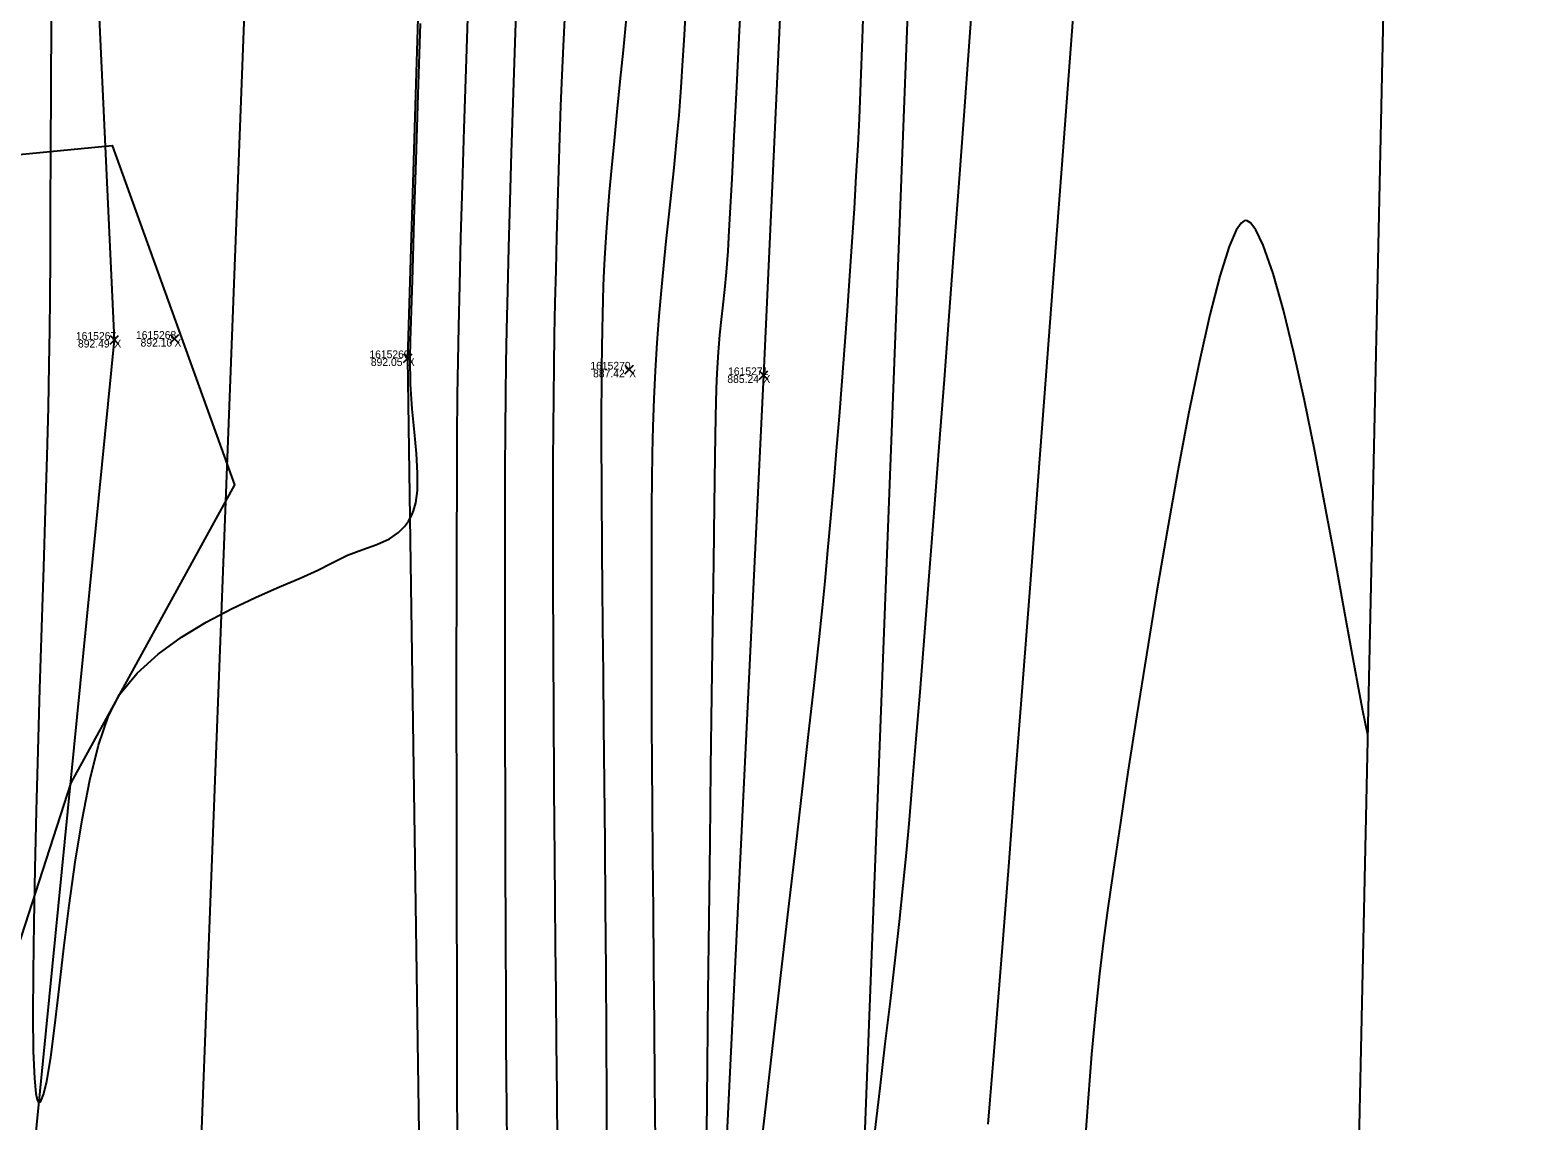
# Model space of a CAD drawing. Extents: x 1957117 to 1971063, y 701601 to 715861.
# Drawn here: x 1962709.8 to 1962778, y 702519.1 to 702568.4 of the extents above; entities that cross this region are included whole.
import ezdxf

# ---------------------------------------------------------------- set-up
doc = ezdxf.new("R2010")
doc.units = 0
for name, color, linetype in [('AP_X_Lights', 7, 'Continuous'), ('DT_X_Break_Line', 7, 'Continuous'), ('DT_X_Contour_Major', 7, 'Continuous'), ('DT_X_Contour_Minor', 7, 'Continuous'), ('DT_X_TIN_Hull', 7, 'Continuous'), ('GE_X_CL_20', 7, 'Continuous'), ('PV_P_Shoulder', 7, 'Continuous'), ('RS_Raster1', 7, 'Continuous'), ('RW_X_Esmt_RR', 7, 'Continuous'), ('SC_Scratch1', 7, 'Continuous'), ('VG_X_Tree_Line_Rt', 7, 'Continuous')]:
    doc.layers.add(name, color=color, linetype=linetype)

msp = doc.modelspace()

# ---------------------------------------------------------------- linework, layer by layer
at = {"layer": 'AP_X_Lights'}
for p, q in [((1962713.452, 702554.233), (1962713.84, 702554.623)), ((1962713.452, 702554.623), (1962713.84, 702554.233)), ((1962716.171, 702554.276), (1962716.559, 702554.666)), ((1962716.171, 702554.666), (1962716.559, 702554.276)), ((1962726.729, 702553.401), (1962727.117, 702553.791)), ((1962726.729, 702553.791), (1962727.117, 702553.401)), ((1962736.743, 702552.885), (1962737.131, 702553.275)), ((1962736.743, 702553.275), (1962737.131, 702552.885)), ((1962742.814, 702552.634), (1962743.202, 702553.024)), ((1962742.814, 702553.024), (1962743.202, 702552.634))]:
    msp.add_line(p, q, dxfattribs=at)
at = {"layer": 'DT_X_Break_Line'}
for points in [[(1962712.212, 702702.955), (1962716.271, 702654.75), (1962711.053, 702609.737), (1962713.646, 702554.428), (1962708.781, 702505.283), (1962707.233, 702455.469), (1962704.944, 702406.927), (1962695.192, 702355.079), (1962699.519, 702306.049), (1962692.358, 702256.103), (1962693.103, 702205.318), (1962697.09, 702154.707), (1962695.369, 702143.214), (1962687.557, 702105.709), (1962680.996, 702055.861)], [(1962752.132, 702702.919), (1962747.065, 702649.147), (1962745.48, 702606.97), (1962743.008, 702552.829), (1962740.623, 702503.302), (1962740.641, 702452.933), (1962736.982, 702403.388), (1962741.529, 702352.919), (1962733.397, 702302.963), (1962742.046, 702251.987), (1962742.053, 702202.145), (1962741.582, 702152.179), (1962738.197, 702102.408), (1962725.619, 702053.061)], [(1962713.582, 702053.996), (1962711.466, 702104.13), (1962714.937, 702203.608), (1962720.713, 702253.951), (1962719.889, 702303.145), (1962721.566, 702358.521), (1962719.193, 702407.367), (1962722.415, 702453.828), (1962727.642, 702504.653), (1962726.923, 702553.596), (1962728.43, 702603.611), (1962735.623, 702653.941), (1962730.179, 702698.673)]]:
    msp.add_lwpolyline(points, dxfattribs=at)
at = {"layer": 'DT_X_Contour_Major'}
msp.add_lwpolyline([(1962731.817, 702569.658), (1962731.743, 702567.418), (1962731.67, 702565.15), (1962731.601, 702562.896), (1962731.537, 702560.701), (1962731.48, 702558.606), (1962731.43, 702556.657), (1962731.39, 702554.896), (1962731.361, 702553.367), (1962731.341, 702551.95), (1962731.327, 702550.34), (1962731.316, 702548.567), (1962731.309, 702546.66), (1962731.305, 702544.648), (1962731.304, 702542.561), (1962731.306, 702540.427), (1962731.309, 702538.277), (1962731.314, 702536.139), (1962731.319, 702534.043), (1962731.326, 702532.018), (1962731.333, 702530.094), (1962731.339, 702528.299), (1962731.345, 702526.664), (1962731.35, 702525.217), (1962731.353, 702523.988), (1962731.359, 702522.588), (1962731.371, 702521.129), (1962731.388, 702519.622), (1962731.406, 702518.077)], dxfattribs=at)
msp.add_lwpolyline([(1962731.817, 702569.658), (1962731.743, 702567.418), (1962731.67, 702565.15), (1962731.601, 702562.896), (1962731.537, 702560.701), (1962731.48, 702558.606), (1962731.43, 702556.657), (1962731.39, 702554.896), (1962731.361, 702553.367), (1962731.341, 702551.95), (1962731.327, 702550.34), (1962731.316, 702548.567), (1962731.309, 702546.66), (1962731.305, 702544.648), (1962731.304, 702542.561), (1962731.306, 702540.427), (1962731.309, 702538.277), (1962731.314, 702536.139), (1962731.319, 702534.043), (1962731.326, 702532.018), (1962731.333, 702530.094), (1962731.339, 702528.299), (1962731.345, 702526.664), (1962731.35, 702525.217), (1962731.353, 702523.988), (1962731.359, 702522.588), (1962731.371, 702521.129), (1962731.388, 702519.622), (1962731.406, 702518.077)], dxfattribs=at)
at = {"layer": 'DT_X_Contour_Minor'}
for points in [[(1962742.057, 702571.174), (1962741.917, 702568.403), (1962741.789, 702565.868), (1962741.675, 702563.618), (1962741.576, 702561.702), (1962741.496, 702560.168), (1962741.435, 702559.065), (1962741.397, 702558.441), (1962741.321, 702557.491), (1962741.243, 702556.702), (1962741.167, 702556.009), (1962741.092, 702555.349), (1962741.021, 702554.657), (1962740.956, 702553.867), (1962740.897, 702552.916), (1962740.875, 702552.218), (1962740.847, 702550.946), (1962740.816, 702549.168), (1962740.781, 702546.951), (1962740.744, 702544.365), (1962740.704, 702541.477), (1962740.664, 702538.355), (1962740.622, 702535.068), (1962740.581, 702531.684), (1962740.54, 702528.271), (1962740.5, 702524.898), (1962740.463, 702521.631), (1962740.428, 702518.54)], [(1962742.057, 702571.174), (1962741.917, 702568.403), (1962741.789, 702565.868), (1962741.675, 702563.618), (1962741.576, 702561.702), (1962741.496, 702560.168), (1962741.435, 702559.065), (1962741.397, 702558.441), (1962741.321, 702557.491), (1962741.243, 702556.702), (1962741.167, 702556.009), (1962741.092, 702555.349), (1962741.021, 702554.657), (1962740.956, 702553.867), (1962740.897, 702552.916), (1962740.875, 702552.218), (1962740.847, 702550.946), (1962740.816, 702549.168), (1962740.781, 702546.951), (1962740.744, 702544.365), (1962740.704, 702541.477), (1962740.664, 702538.355), (1962740.622, 702535.068), (1962740.581, 702531.684), (1962740.54, 702528.271), (1962740.5, 702524.898), (1962740.463, 702521.631), (1962740.428, 702518.54)], [(1962757.183, 702571.418), (1962756.852, 702566.987), (1962756.505, 702562.36), (1962756.147, 702557.611), (1962755.785, 702552.818), (1962755.424, 702548.054), (1962755.07, 702543.395), (1962754.728, 702538.917), (1962754.404, 702534.694), (1962754.104, 702530.803), (1962753.833, 702527.317), (1962753.597, 702524.314), (1962753.402, 702521.867), (1962753.254, 702520.053), (1962753.158, 702518.947)], [(1962757.183, 702571.418), (1962756.852, 702566.987), (1962756.505, 702562.36), (1962756.147, 702557.611), (1962755.785, 702552.818), (1962755.424, 702548.054), (1962755.07, 702543.395), (1962754.728, 702538.917), (1962754.404, 702534.694), (1962754.104, 702530.803), (1962753.833, 702527.317), (1962753.597, 702524.314), (1962753.402, 702521.867), (1962753.254, 702520.053), (1962753.158, 702518.947)], [(1962739.512, 702569.922), (1962739.419, 702568.21), (1962739.339, 702566.833), (1962739.274, 702565.835), (1962739.176, 702564.57), (1962739.069, 702563.365), (1962738.956, 702562.208), (1962738.838, 702561.085), (1962738.719, 702559.982), (1962738.601, 702558.886), (1962738.487, 702557.783), (1962738.379, 702556.66), (1962738.279, 702555.502), (1962738.191, 702554.297), (1962738.116, 702553.031), (1962738.057, 702551.751), (1962738.013, 702550.508), (1962737.981, 702549.293), (1962737.96, 702548.097), (1962737.948, 702546.911), (1962737.942, 702545.726), (1962737.941, 702544.533), (1962737.943, 702543.324), (1962737.945, 702542.089), (1962737.945, 702540.82), (1962737.942, 702539.507), (1962737.942, 702538.445), (1962737.948, 702537.022), (1962737.96, 702535.282), (1962737.976, 702533.273), (1962737.995, 702531.039), (1962738.017, 702528.628), (1962738.04, 702526.086), (1962738.063, 702523.458), (1962738.085, 702520.79), (1962738.106, 702518.13)], [(1962739.512, 702569.922), (1962739.419, 702568.21), (1962739.339, 702566.833), (1962739.274, 702565.835), (1962739.176, 702564.57), (1962739.069, 702563.365), (1962738.956, 702562.208), (1962738.838, 702561.085), (1962738.719, 702559.982), (1962738.601, 702558.886), (1962738.487, 702557.783), (1962738.379, 702556.66), (1962738.279, 702555.502), (1962738.191, 702554.297), (1962738.116, 702553.031), (1962738.057, 702551.751), (1962738.013, 702550.508), (1962737.981, 702549.293), (1962737.96, 702548.097), (1962737.948, 702546.911), (1962737.942, 702545.726), (1962737.941, 702544.533), (1962737.943, 702543.324), (1962737.945, 702542.089), (1962737.945, 702540.82), (1962737.942, 702539.507), (1962737.942, 702538.445), (1962737.948, 702537.022), (1962737.96, 702535.282), (1962737.976, 702533.273), (1962737.995, 702531.039), (1962738.017, 702528.628), (1962738.04, 702526.086), (1962738.063, 702523.458), (1962738.085, 702520.79), (1962738.106, 702518.13)], [(1962742.82, 702517.163), (1962743.147, 702519.997), (1962743.482, 702522.896), (1962743.818, 702525.808), (1962744.15, 702528.682), (1962744.47, 702531.469), (1962744.773, 702534.117), (1962745.052, 702536.576), (1962745.3, 702538.795), (1962745.512, 702540.724), (1962745.681, 702542.312), (1962745.8, 702543.508), (1962745.929, 702544.904), (1962746.059, 702546.359), (1962746.19, 702547.864), (1962746.319, 702549.406), (1962746.447, 702550.977), (1962746.573, 702552.564), (1962746.694, 702554.156), (1962746.811, 702555.743), (1962746.922, 702557.315), (1962747.027, 702558.86), (1962747.124, 702560.367), (1962747.212, 702561.825), (1962747.291, 702563.224), (1962747.348, 702564.434), (1962747.415, 702566.055), (1962747.488, 702568.035), (1962747.568, 702570.322)], [(1962742.82, 702517.163), (1962743.147, 702519.997), (1962743.482, 702522.896), (1962743.818, 702525.808), (1962744.15, 702528.682), (1962744.47, 702531.469), (1962744.773, 702534.117), (1962745.052, 702536.576), (1962745.3, 702538.795), (1962745.512, 702540.724), (1962745.681, 702542.312), (1962745.8, 702543.508), (1962745.929, 702544.904), (1962746.059, 702546.359), (1962746.19, 702547.864), (1962746.319, 702549.406), (1962746.447, 702550.977), (1962746.573, 702552.564), (1962746.694, 702554.156), (1962746.811, 702555.743), (1962746.922, 702557.315), (1962747.027, 702558.86), (1962747.124, 702560.367), (1962747.212, 702561.825), (1962747.291, 702563.224), (1962747.348, 702564.434), (1962747.415, 702566.055), (1962747.488, 702568.035), (1962747.568, 702570.322)], [(1962729.168, 702518.361), (1962729.161, 702520.593), (1962729.154, 702523.057), (1962729.148, 702525.704), (1962729.142, 702528.489), (1962729.137, 702531.364), (1962729.133, 702534.281), (1962729.131, 702537.193), (1962729.131, 702540.053), (1962729.134, 702542.815), (1962729.139, 702545.429), (1962729.148, 702547.85), (1962729.16, 702550.031), (1962729.176, 702551.922), (1962729.196, 702553.479), (1962729.226, 702555.029), (1962729.271, 702556.902), (1962729.328, 702559.05), (1962729.396, 702561.425), (1962729.473, 702563.979), (1962729.557, 702566.664), (1962729.646, 702569.432)], [(1962729.168, 702518.361), (1962729.161, 702520.593), (1962729.154, 702523.057), (1962729.148, 702525.704), (1962729.142, 702528.489), (1962729.137, 702531.364), (1962729.133, 702534.281), (1962729.131, 702537.193), (1962729.131, 702540.053), (1962729.134, 702542.815), (1962729.139, 702545.429), (1962729.148, 702547.85), (1962729.16, 702550.031), (1962729.176, 702551.922), (1962729.196, 702553.479), (1962729.226, 702555.029), (1962729.271, 702556.902), (1962729.328, 702559.05), (1962729.396, 702561.425), (1962729.473, 702563.979), (1962729.557, 702566.664), (1962729.646, 702569.432)], [(1962748.042, 702518.556), (1962748.286, 702520.585), (1962748.523, 702522.579), (1962748.751, 702524.516), (1962748.965, 702526.373), (1962749.16, 702528.125), (1962749.333, 702529.751), (1962749.479, 702531.227), (1962749.596, 702532.528), (1962749.74, 702534.202), (1962749.907, 702536.203), (1962750.093, 702538.488), (1962750.296, 702541.014), (1962750.511, 702543.735), (1962750.736, 702546.609), (1962750.966, 702549.591), (1962751.199, 702552.636), (1962751.432, 702555.701), (1962751.66, 702558.743), (1962751.881, 702561.716), (1962752.091, 702564.577), (1962752.287, 702567.281), (1962752.465, 702569.786)], [(1962748.042, 702518.556), (1962748.286, 702520.585), (1962748.523, 702522.579), (1962748.751, 702524.516), (1962748.965, 702526.373), (1962749.16, 702528.125), (1962749.333, 702529.751), (1962749.479, 702531.227), (1962749.596, 702532.528), (1962749.74, 702534.202), (1962749.907, 702536.203), (1962750.093, 702538.488), (1962750.296, 702541.014), (1962750.511, 702543.735), (1962750.736, 702546.609), (1962750.966, 702549.591), (1962751.199, 702552.636), (1962751.432, 702555.701), (1962751.66, 702558.743), (1962751.881, 702561.716), (1962752.091, 702564.577), (1962752.287, 702567.281), (1962752.465, 702569.786)], [(1962710.785, 702568.891), (1962710.772, 702565.817), (1962710.76, 702562.966), (1962710.747, 702560.393), (1962710.736, 702558.15), (1962710.724, 702556.293), (1962710.713, 702554.874), (1962710.69, 702553.294), (1962710.646, 702551.375), (1962710.587, 702549.171), (1962710.515, 702546.74), (1962710.435, 702544.137), (1962710.351, 702541.418), (1962710.266, 702538.64), (1962710.185, 702535.859), (1962710.11, 702533.13), (1962710.047, 702530.511), (1962709.998, 702528.057), (1962709.968, 702525.824), (1962709.961, 702523.868), (1962709.979, 702522.246), (1962710.028, 702521.014), (1962710.092, 702520.346), (1962710.155, 702520.05), (1962710.205, 702519.957), (1962710.232, 702519.943), (1962710.269, 702519.95), (1962710.341, 702520.026), (1962710.448, 702520.288), (1962710.589, 702520.888), (1962710.767, 702521.988), (1962710.952, 702523.408), (1962711.15, 702525.074), (1962711.367, 702526.912), (1962711.608, 702528.848), (1962711.879, 702530.808), (1962712.186, 702532.719), (1962712.534, 702534.506), (1962712.93, 702536.097), (1962713.378, 702537.416), (1962713.886, 702538.39), (1962714.677, 702539.349), (1962715.623, 702540.209), (1962716.679, 702540.976), (1962717.8, 702541.657), (1962718.943, 702542.259), (1962720.063, 702542.787), (1962721.116, 702543.25), (1962722.059, 702543.653), (1962722.846, 702544.002), (1962723.434, 702544.305), (1962724.193, 702544.688), (1962724.891, 702544.949), (1962725.525, 702545.167), (1962726.093, 702545.422), (1962726.5, 702545.705), (1962726.777, 702545.99), (1962726.948, 702546.224), (1962727.029, 702546.356), (1962727.086, 702546.461), (1962727.182, 702546.686), (1962727.286, 702547.058), (1962727.359, 702547.614), (1962727.367, 702548.402), (1962727.31, 702549.284), (1962727.218, 702550.253), (1962727.121, 702551.299), (1962727.049, 702552.414), (1962727.031, 702553.59), (1962727.05, 702554.378), (1962727.089, 702555.734), (1962727.145, 702557.592), (1962727.217, 702559.888), (1962727.302, 702562.554), (1962727.398, 702565.526), (1962727.502, 702568.738)], [(1962710.785, 702568.891), (1962710.772, 702565.817), (1962710.76, 702562.966), (1962710.747, 702560.393), (1962710.736, 702558.15), (1962710.724, 702556.293), (1962710.713, 702554.874), (1962710.69, 702553.294), (1962710.646, 702551.375), (1962710.587, 702549.171), (1962710.515, 702546.74), (1962710.435, 702544.137), (1962710.351, 702541.418), (1962710.266, 702538.64), (1962710.185, 702535.859), (1962710.11, 702533.13), (1962710.047, 702530.511), (1962709.998, 702528.057), (1962709.968, 702525.824), (1962709.961, 702523.868), (1962709.979, 702522.246), (1962710.028, 702521.014), (1962710.092, 702520.346), (1962710.155, 702520.05), (1962710.205, 702519.957), (1962710.232, 702519.943), (1962710.269, 702519.95), (1962710.341, 702520.026), (1962710.448, 702520.288), (1962710.589, 702520.888), (1962710.767, 702521.988), (1962710.952, 702523.408), (1962711.15, 702525.074), (1962711.367, 702526.912), (1962711.608, 702528.848), (1962711.879, 702530.808), (1962712.186, 702532.719), (1962712.534, 702534.506), (1962712.93, 702536.097), (1962713.378, 702537.416), (1962713.886, 702538.39), (1962714.677, 702539.349), (1962715.623, 702540.209), (1962716.679, 702540.976), (1962717.8, 702541.657), (1962718.943, 702542.259), (1962720.063, 702542.787), (1962721.116, 702543.25), (1962722.059, 702543.653), (1962722.846, 702544.002), (1962723.434, 702544.305), (1962724.193, 702544.688), (1962724.891, 702544.949), (1962725.525, 702545.167), (1962726.093, 702545.422), (1962726.5, 702545.705), (1962726.777, 702545.99), (1962726.948, 702546.224), (1962727.029, 702546.356), (1962727.086, 702546.461), (1962727.182, 702546.686), (1962727.286, 702547.058), (1962727.359, 702547.614), (1962727.367, 702548.402), (1962727.31, 702549.284), (1962727.218, 702550.253), (1962727.121, 702551.299), (1962727.049, 702552.414), (1962727.031, 702553.59), (1962727.05, 702554.378), (1962727.089, 702555.734), (1962727.145, 702557.592), (1962727.217, 702559.888), (1962727.302, 702562.554), (1962727.398, 702565.526), (1962727.502, 702568.738)], [(1962734.01, 702568.942), (1962733.948, 702567.709), (1962733.89, 702566.393), (1962733.834, 702565.008), (1962733.783, 702563.571), (1962733.734, 702562.095), (1962733.69, 702560.595), (1962733.649, 702559.086), (1962733.612, 702557.583), (1962733.579, 702556.1), (1962733.55, 702554.653), (1962733.525, 702553.256), (1962733.506, 702551.861), (1962733.493, 702550.418), (1962733.485, 702548.935), (1962733.481, 702547.421), (1962733.482, 702545.886), (1962733.485, 702544.338), (1962733.49, 702542.785), (1962733.496, 702541.238), (1962733.504, 702539.706), (1962733.51, 702538.196), (1962733.516, 702536.718), (1962733.521, 702535.281), (1962733.526, 702534.081), (1962733.538, 702532.621), (1962733.553, 702530.936), (1962733.573, 702529.06), (1962733.595, 702527.028), (1962733.617, 702524.872), (1962733.64, 702522.627), (1962733.662, 702520.327), (1962733.682, 702518.006)], [(1962734.01, 702568.942), (1962733.948, 702567.709), (1962733.89, 702566.393), (1962733.834, 702565.008), (1962733.783, 702563.571), (1962733.734, 702562.095), (1962733.69, 702560.595), (1962733.649, 702559.086), (1962733.612, 702557.583), (1962733.579, 702556.1), (1962733.55, 702554.653), (1962733.525, 702553.256), (1962733.506, 702551.861), (1962733.493, 702550.418), (1962733.485, 702548.935), (1962733.481, 702547.421), (1962733.482, 702545.886), (1962733.485, 702544.338), (1962733.49, 702542.785), (1962733.496, 702541.238), (1962733.504, 702539.706), (1962733.51, 702538.196), (1962733.516, 702536.718), (1962733.521, 702535.281), (1962733.526, 702534.081), (1962733.538, 702532.621), (1962733.553, 702530.936), (1962733.573, 702529.06), (1962733.595, 702527.028), (1962733.617, 702524.872), (1962733.64, 702522.627), (1962733.662, 702520.327), (1962733.682, 702518.006)], [(1962736.795, 702568.974), (1962736.658, 702567.531), (1962736.52, 702566.112), (1962736.384, 702564.737), (1962736.254, 702563.429), (1962736.136, 702562.209), (1962736.033, 702561.099), (1962735.95, 702560.119), (1962735.891, 702559.293), (1962735.836, 702558.358), (1962735.795, 702557.566), (1962735.766, 702556.87), (1962735.745, 702556.22), (1962735.729, 702555.571), (1962735.717, 702554.874), (1962735.705, 702554.081), (1962735.69, 702553.144), (1962735.677, 702552.198), (1962735.67, 702551.376), (1962735.668, 702550.635), (1962735.67, 702549.929), (1962735.674, 702549.215), (1962735.68, 702548.448), (1962735.685, 702547.583), (1962735.688, 702546.575), (1962735.693, 702545.887), (1962735.702, 702544.774), (1962735.717, 702543.281), (1962735.735, 702541.452), (1962735.756, 702539.33), (1962735.779, 702536.961), (1962735.804, 702534.389), (1962735.829, 702531.657), (1962735.854, 702528.811), (1962735.877, 702525.895), (1962735.898, 702522.953), (1962735.917, 702520.029), (1962735.931, 702517.167)], [(1962736.795, 702568.974), (1962736.658, 702567.531), (1962736.52, 702566.112), (1962736.384, 702564.737), (1962736.254, 702563.429), (1962736.136, 702562.209), (1962736.033, 702561.099), (1962735.95, 702560.119), (1962735.891, 702559.293), (1962735.836, 702558.358), (1962735.795, 702557.566), (1962735.766, 702556.87), (1962735.745, 702556.22), (1962735.729, 702555.571), (1962735.717, 702554.874), (1962735.705, 702554.081), (1962735.69, 702553.144), (1962735.677, 702552.198), (1962735.67, 702551.376), (1962735.668, 702550.635), (1962735.67, 702549.929), (1962735.674, 702549.215), (1962735.68, 702548.448), (1962735.685, 702547.583), (1962735.688, 702546.575), (1962735.693, 702545.887), (1962735.702, 702544.774), (1962735.717, 702543.281), (1962735.735, 702541.452), (1962735.756, 702539.33), (1962735.779, 702536.961), (1962735.804, 702534.389), (1962735.829, 702531.657), (1962735.854, 702528.811), (1962735.877, 702525.895), (1962735.898, 702522.953), (1962735.917, 702520.029), (1962735.931, 702517.167)], [(1962770.355, 702536.558), (1962770.322, 702536.705), (1962770.246, 702537.057), (1962770.113, 702537.724), (1962769.901, 702538.847), (1962769.587, 702540.567), (1962769.227, 702542.562), (1962768.828, 702544.752), (1962768.398, 702547.054), (1962767.946, 702549.389), (1962767.479, 702551.675), (1962767.005, 702553.831), (1962766.532, 702555.775), (1962766.069, 702557.427), (1962765.623, 702558.705), (1962765.284, 702559.405), (1962765.043, 702559.713), (1962764.89, 702559.806), (1962764.816, 702559.817), (1962764.75, 702559.803), (1962764.614, 702559.704), (1962764.395, 702559.382), (1962764.08, 702558.654), (1962763.655, 702557.313), (1962763.202, 702555.558), (1962762.729, 702553.458), (1962762.244, 702551.081), (1962761.754, 702548.496), (1962761.266, 702545.773), (1962760.789, 702542.98), (1962760.331, 702540.185), (1962759.898, 702537.459), (1962759.499, 702534.87), (1962759.141, 702532.486), (1962758.832, 702530.377), (1962758.581, 702528.612), (1962758.393, 702527.259), (1962758.208, 702525.747), (1962758.029, 702524.016), (1962757.858, 702522.122), (1962757.697, 702520.122), (1962757.545, 702518.072)], [(1962770.355, 702536.558), (1962770.322, 702536.705), (1962770.246, 702537.057), (1962770.113, 702537.724), (1962769.901, 702538.847), (1962769.587, 702540.567), (1962769.227, 702542.562), (1962768.828, 702544.752), (1962768.398, 702547.054), (1962767.946, 702549.389), (1962767.479, 702551.675), (1962767.005, 702553.831), (1962766.532, 702555.775), (1962766.069, 702557.427), (1962765.623, 702558.705), (1962765.284, 702559.405), (1962765.043, 702559.713), (1962764.89, 702559.806), (1962764.816, 702559.817), (1962764.75, 702559.803), (1962764.614, 702559.704), (1962764.395, 702559.382), (1962764.08, 702558.654), (1962763.655, 702557.313), (1962763.202, 702555.558), (1962762.729, 702553.458), (1962762.244, 702551.081), (1962761.754, 702548.496), (1962761.266, 702545.773), (1962760.789, 702542.98), (1962760.331, 702540.185), (1962759.898, 702537.459), (1962759.499, 702534.87), (1962759.141, 702532.486), (1962758.832, 702530.377), (1962758.581, 702528.612), (1962758.393, 702527.259), (1962758.208, 702525.747), (1962758.029, 702524.016), (1962757.858, 702522.122), (1962757.697, 702520.122), (1962757.545, 702518.072)]]:
    msp.add_lwpolyline(points, dxfattribs=at)
at = {"layer": 'DT_X_TIN_Hull'}
msp.add_lwpolyline([(1962757.576, 702251.621), (1962759.026, 702351.713), (1962754.137, 702402.367), (1962769.625, 702502.771), (1962771.847, 702605.545), (1962775.888, 702647.495), (1962778.042, 702697.695)], dxfattribs=at)
at = {"layer": 'GE_X_CL_20'}
msp.add_lwpolyline([(1962741.373, 703141.619), (1962697.729, 701998.272)], dxfattribs=at)
at = {"layer": 'RW_X_Esmt_RR'}
msp.add_lwpolyline([(1962729.176, 702035.621), (1962771.351, 703140.475)], dxfattribs=at)
at = {"layer": 'VG_X_Tree_Line_Rt'}
msp.add_lwpolyline([(1962721.735, 702611.35), (1962721.735, 702611.35), (1962705.297, 702617.197), (1962700.781, 702604.223), (1962689.323, 702594.734), (1962688.714, 702576.961), (1962690.149, 702560.954), (1962713.542, 702563.222), (1962719.078, 702547.862), (1962711.672, 702534.39), (1962707.343, 702521.047), (1962699.664, 702515.683), (1962688.77, 702517.348), (1962687.493, 702503.385), (1962689.928, 702490.961), (1962694.909, 702477.301), (1962680.484, 702468.807), (1962676.811, 702490.839), (1962660.941, 702492.315)], dxfattribs=at)

# ---------------------------------------------------------------- texts
at = {"layer": 'PV_P_Shoulder'}
for s, p in [('892.49', (1962712.001, 702554.078)), ('892.10', (1962714.833, 702554.121)), ('892.05', (1962725.25, 702553.246)), ('887.42', (1962735.303, 702552.73)), ('885.24', (1962741.377, 702552.479))]:
    msp.add_text(s, height=0.35, dxfattribs=at).set_placement(p)
at = {"layer": 'RS_Raster1'}
for s, p in [('1615268', (1962714.624, 702554.471)), ('1615267', (1962711.907, 702554.428)), ('1615269', (1962725.182, 702553.596)), ('1615270', (1962735.179, 702553.08)), ('1615271', (1962741.412, 702552.829))]:
    msp.add_text(s, height=0.35, dxfattribs=at).set_placement(p)
at = {"layer": 'SC_Scratch1'}
for p in [(1962713.646, 702554.078), (1962716.365, 702554.121), (1962726.923, 702553.246), (1962736.937, 702552.73), (1962743.008, 702552.479)]:
    msp.add_text('X', height=0.35, dxfattribs=at).set_placement(p)

doc.saveas('drawing.dxf')
